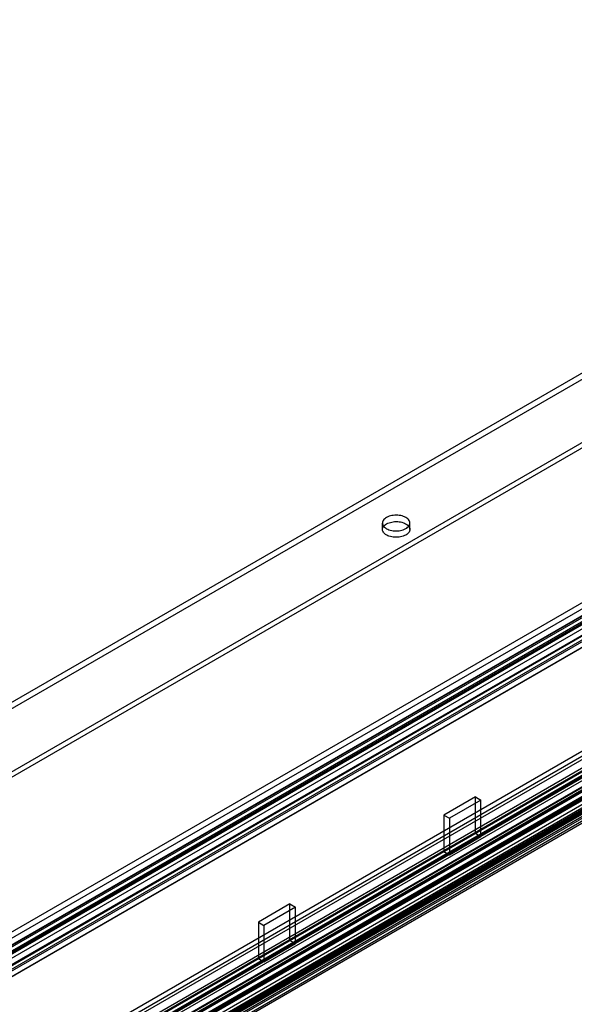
# Model space of a CAD drawing. Header units: millimetres. Extents: x 188 to 1028, y 131 to 1566.
# Tile 280 of 326: x 705 to 811, y 1158 to 1346. Entities that reach past the tile are written whole.
import ezdxf

# ---------------------------------------------------------------- set-up
doc = ezdxf.new("R2010")
doc.units = ezdxf.units.MM
doc.header["$LTSCALE"] = 110.325218
doc.layers.get('0').update_dxf_attribs({"linetype": 'CONTINUOUS'})

msp = doc.modelspace()

# ---------------------------------------------------------------- linework, layer by layer
at = {"color": 7, "linetype": 'CONTINUOUS'}
for p, q in [((610.51, 1162.32), (928.71, 1346.03)), ((610.51, 1161.1), (928.71, 1344.81)), ((938.26, 1338.23), (625.72, 1157.79)), ((938.26, 1337.25), (625.72, 1156.81)), ((627.41, 1128.31), (947.17, 1312.92)), ((947.17, 1311.7), (627.41, 1127.09)), ((631.48, 1128.09), (947.7, 1310.66)), ((947.6, 1310.67), (631.52, 1128.18)), ((632.54, 1127.64), (948.62, 1310.13)), ((630.95, 1127.5), (945.05, 1308.84)), ((946.11, 1308.23), (632.01, 1126.89)), ((948.76, 1309.88), (632.68, 1127.4)), ((632.68, 1127.15), (948.76, 1309.64)), ((949.11, 1309.02), (633.04, 1126.54)), ((632.68, 1124.95), (949.11, 1307.64)), ((948.86, 1307.66), (632.79, 1125.18)), ((947.56, 1306), (631.48, 1123.52)), ((631.62, 1123.27), (947.7, 1305.76)), ((948.76, 1305.31), (632.54, 1122.74)), ((948.72, 1305.22), (632.64, 1122.73)), ((641.87, 1098.17), (995.85, 1302.53)), ((995.85, 1301.55), (641.87, 1097.19)), ((642.58, 1095.96), (996.56, 1300.33)), ((997.41, 1299.84), (643.43, 1095.47)), ((653.19, 1114.9), (969.26, 1297.39)), ((653.61, 1114.17), (970.11, 1296.9)), ((969.48, 1295.88), (653.4, 1113.39)), ((654.25, 1111.68), (972.45, 1295.39)), ((971.53, 1294.69), (654.11, 1111.43)), ((654.11, 1112.17), (970.18, 1294.65)), ((654.25, 1110.7), (972.45, 1294.41)), ((655.31, 1111.47), (971.39, 1293.96)), ((971.43, 1294.7), (655.35, 1112.22)), ((972.73, 1294.41), (655.45, 1111.23)), ((972.63, 1294.18), (656.55, 1111.69)), ((656.65, 1111.96), (972.87, 1294.53)), ((972.77, 1294.54), (656.69, 1112.06)), ((975.06, 1293.27), (658.99, 1110.78)), ((659.06, 1111.52), (975.13, 1294)), ((654.81, 1110.21), (970.89, 1292.69)), ((657.02, 1110.32), (973.1, 1292.81)), ((973.22, 1292.66), (657.15, 1110.17)), ((657.31, 1109.75), (973.38, 1292.23)), ((973.51, 1292.08), (657.43, 1109.6)), ((658.49, 1108.98), (974.57, 1291.47)), ((974.67, 1291.46), (658.59, 1108.97)), ((974.69, 1291.48), (658.61, 1109)), ((658.78, 1109.23), (974.85, 1291.71)), ((974.88, 1291.73), (658.8, 1109.25)), ((974.98, 1291.72), (658.9, 1109.24)), ((659.13, 1110.54), (975.2, 1293.02)), ((975.2, 1292.98), (659.13, 1110.49)), ((659.13, 1109.11), (975.2, 1291.59)), ((975.27, 1291.53), (659.2, 1109.04)), ((659.48, 1109.88), (975.56, 1292.37)), ((976.18, 1292.01), (660.11, 1109.52)), ((976.28, 1292), (660.21, 1109.51)), ((660.25, 1109.62), (976.32, 1292.11)), ((975.44, 1290.07), (659.36, 1107.58)), ((659.72, 1107.27), (975.79, 1289.76)), ((976.02, 1289.47), (659.94, 1106.99)), ((660.19, 1107.81), (976.26, 1290.3)), ((976.27, 1289.37), (660.2, 1106.88)), ((976.33, 1290.12), (660.26, 1107.63)), ((660.26, 1107.02), (976.33, 1289.5)), ((623.7, 1094.12), (937.8, 1275.47)), ((623.7, 1092.9), (937.8, 1274.24)), ((630.24, 1090.35), (945.05, 1272.1)), ((946.11, 1271.49), (630.24, 1089.12)), ((630.74, 1090.3), (944.84, 1271.64)), ((631.49, 1089), (945.59, 1270.34)), ((774.08, 1248.87), (774.08, 1250.09)), ((779.28, 1248.87), (779.28, 1250.09)), ((791.78, 1197.9), (785.77, 1194.43)), ((791.78, 1190.96), (791.78, 1197.9)), ((791.78, 1197.9), (792.84, 1197.29)), ((792.84, 1197.29), (786.83, 1193.82)), ((792.84, 1190.35), (792.84, 1197.29)), ((785.77, 1194.43), (785.77, 1187.49)), ((785.77, 1194.43), (786.83, 1193.82)), ((786.83, 1193.82), (786.83, 1186.88)), ((785.77, 1187.49), (791.78, 1190.96)), ((786.83, 1186.88), (792.84, 1190.35)), ((791.78, 1190.96), (792.84, 1190.35)), ((785.77, 1187.49), (786.83, 1186.88)), ((756.43, 1177.49), (750.42, 1174.02)), ((757.49, 1176.87), (751.48, 1173.4)), ((756.43, 1170.55), (756.43, 1177.49)), ((756.43, 1177.49), (757.49, 1176.87)), ((757.49, 1169.93), (757.49, 1176.87)), ((750.42, 1174.02), (750.42, 1167.08)), ((750.42, 1174.02), (751.48, 1173.4)), ((751.48, 1173.4), (751.48, 1166.46)), ((750.42, 1167.08), (756.43, 1170.55)), ((751.48, 1166.46), (757.49, 1169.93)), ((756.43, 1170.55), (757.49, 1169.93)), ((750.42, 1167.08), (751.48, 1166.46))]:
    msp.add_line(p, q, dxfattribs=at)
for points, knots in [([(774.85, 1251.16), (774.6, 1251.02), (774.18, 1250.69), (774, 1249.89), (774.49, 1249.19), (775.33, 1248.76), (776.39, 1248.55), (777.5, 1248.62), (778.22, 1248.86), (778.52, 1249.03)], [0, 0, 0, 0, 0.129083, 0.232296, 0.344896, 0.489742, 0.660269, 0.837889, 1, 1, 1, 1]), ([(778.52, 1247.81), (778.22, 1247.63), (777.51, 1247.4), (776.41, 1247.33), (775.34, 1247.53), (774.5, 1247.96), (774, 1248.65), (774.18, 1249.46), (774.6, 1249.79), (774.85, 1249.93)], [0, 0, 0, 0, 0.161103, 0.33697, 0.507447, 0.652878, 0.76615, 0.87026, 1, 1, 1, 1]), ([(778.52, 1249.03), (778.76, 1249.17), (779.19, 1249.5), (779.37, 1250.3), (778.88, 1250.99), (778.04, 1251.43), (776.98, 1251.63), (775.86, 1251.57), (775.15, 1251.33), (774.85, 1251.16)], [0, 0, 0, 0, 0.129083, 0.232296, 0.344896, 0.489742, 0.660269, 0.837889, 1, 1, 1, 1]), ([(774.85, 1249.93), (775.15, 1250.1), (775.85, 1250.34), (776.96, 1250.41), (778.02, 1250.21), (778.86, 1249.78), (779.36, 1249.09), (779.19, 1248.28), (778.77, 1247.95), (778.52, 1247.81)], [0, 0, 0, 0, 0.161103, 0.33697, 0.507447, 0.652878, 0.76615, 0.87026, 1, 1, 1, 1])]:
    msp.add_open_spline(points, degree=3, knots=knots, dxfattribs=at)

doc.saveas('drawing.dxf')
